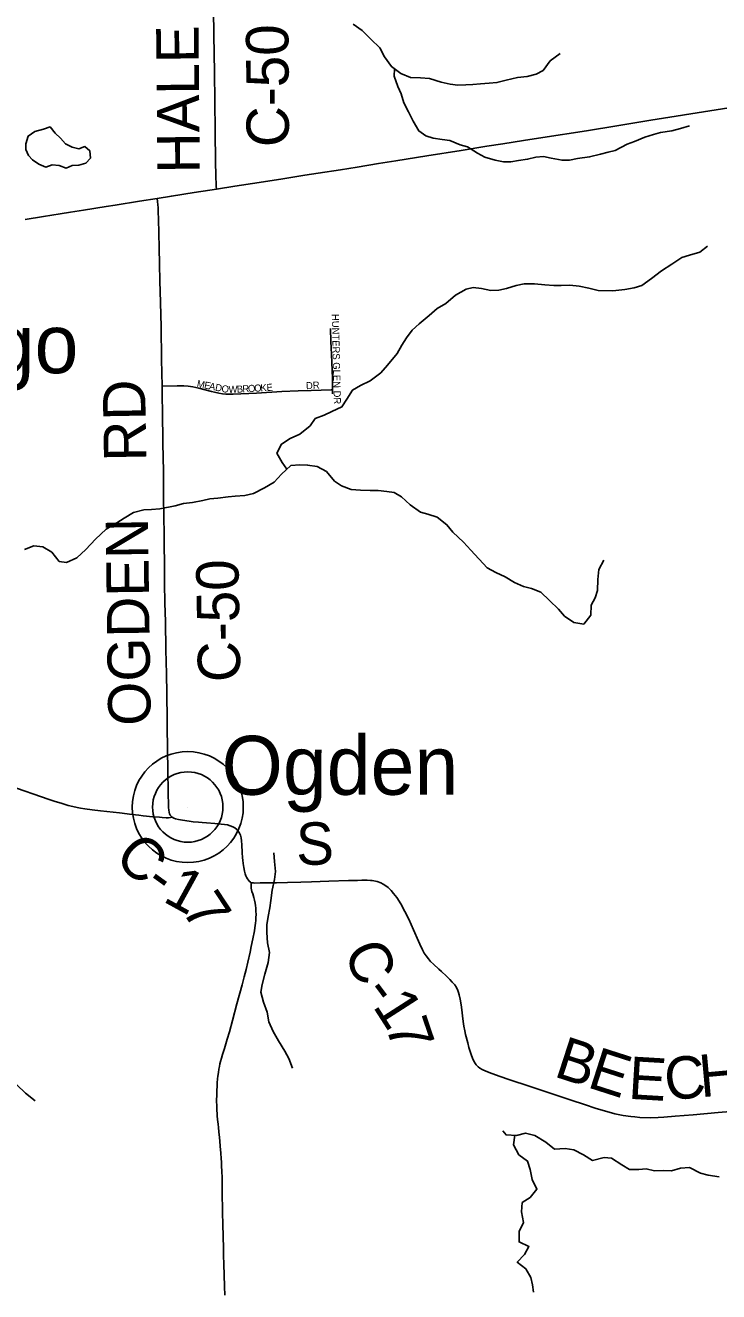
# Model space of a CAD drawing. Extents: x 1442749 to 1756758, y 235267 to 677782.
# Drawn here: x 1568709 to 1573614, y 520821 to 529782 of the extents above; entities that cross this region are included whole.
import ezdxf

# ---------------------------------------------------------------- set-up
doc = ezdxf.new("R2010")
doc.units = 0
for name, color, linetype in [('GM_X_County_Road', 7, 'Continuous'), ('GM_X_County_Road_Text', 7, 'Continuous'), ('GM_X_Minor_Lake', 7, 'Continuous'), ('GM_X_Minor_River', 7, 'Continuous'), ('GM_X_Township_Subdivision', 7, 'Continuous'), ('GM_X_Township_Subdivision_Text', 7, 'Continuous'), ('GM_X_Unincorporated', 7, 'Continuous'), ('GM_X_Unincorporated_Location', 7, 'Continuous'), ('GM_X_Unincorporated_Text', 7, 'Continuous'), ('GM_X_US_Route', 7, 'Continuous')]:
    doc.layers.add(name, color=color, linetype=linetype)

msp = doc.modelspace()

# ---------------------------------------------------------------- linework, layer by layer
at = {"layer": 'GM_X_County_Road'}
for points in [[(1570060.9, 528623.2), (1570060.2, 528644.3), (1570056.8, 528725.1), (1570054.3, 528811.6), (1570052.4, 529034.6), (1570047.6, 529451.2), (1570042.8, 529713.5), (1570039.1, 530080.8), (1570036.1, 530306.3), (1570033.3, 530469.9), (1570029.4, 530640.5), (1570029.3, 530778.2), (1570027.2, 530974.6), (1570022.7, 531144.7), (1570017.7, 531302.1), (1570015, 531675.4), (1570015.3, 531829.4), (1570013, 532068.6), (1570012, 532153.8)], [(1569676.7, 527229.4), (1569673.1, 527417.4), (1569669.4, 527647.8), (1569665.4, 527820.2), (1569661.8, 527974.3), (1569659.3, 528091.2), (1569656.4, 528208), (1569653.8, 528310.5), (1569650.9, 528410.1), (1569649.5, 528461.7), (1569648.1, 528492.1), (1569646.4, 528513.1), (1569644.4, 528535.7), (1569642, 528556.7)], [(1569747.6, 524180), (1569741.1, 524185.6), (1569734.8, 524193.2), (1569730.3, 524203.3), (1569726.8, 524214.8), (1569724.7, 524227.7), (1569722.6, 524247.1), (1569722, 524268), (1569721.5, 524289.9), (1569720.6, 524323.6), (1569719.1, 524387.3), (1569717.8, 524480.2), (1569716.8, 524545.2), (1569715.7, 524621.7), (1569714.3, 524695.1), (1569712.4, 524788.3), (1569711.5, 524867.6), (1569709.3, 525053.6), (1569707.7, 525192.8), (1569704, 525362.1), (1569699.7, 525562.5), (1569696.8, 525693.6), (1569694.7, 525834.4), (1569693.7, 525900.2), (1569690.7, 526176.6), (1569687.8, 526440.3), (1569685.7, 526627.4), (1569682.9, 526823.8), (1569679.5, 527056.5), (1569678, 527146.2), (1569677.1, 527205.4), (1569676.7, 527229.4)], [(1568647.8, 524384.7), (1568823.2, 524322.1), (1568871.1, 524305.7), (1568913, 524291.8), (1568970, 524274.6), (1569013, 524262.3), (1569045.7, 524253.9), (1569076.8, 524246.7), (1569100.3, 524241.9), (1569131, 524237.6), (1569182.4, 524231.3), (1569240.2, 524224.5), (1569374.3, 524208.6), (1569464, 524197.9), (1569513.3, 524191.9), (1569542.1, 524188.5), (1569611.4, 524181.9), (1569657.7, 524178.5), (1569678.3, 524176.7), (1569706.7, 524174.2), (1569721.1, 524174.2), (1569736.6, 524176.6), (1569747.6, 524180)], [(1569747.6, 524180), (1569759.8, 524172.4), (1569771.6, 524168.2), (1569792.5, 524162.6), (1569821.1, 524157.4), (1569869.4, 524150.1), (1569896.1, 524146.7), (1569934.8, 524142.5), (1569960.1, 524140), (1569990.4, 524137.6), (1570049.5, 524133.8), (1570094.9, 524130.2), (1570117.7, 524127.5), (1570138.9, 524123.7), (1570158.4, 524118.5), (1570176, 524111.5), (1570191.2, 524103.2), (1570204.6, 524092.3), (1570215.5, 524078.9), (1570223.8, 524065.3), (1570230.7, 524050.3), (1570235.9, 524032.9), (1570239.4, 524012), (1570240.8, 523984.2), (1570243.6, 523928.9), (1570246, 523891.4), (1570247.7, 523873.9), (1570249.8, 523852.1), (1570254, 523823.6), (1570259.2, 523797.8), (1570264.9, 523777.2), (1570269.6, 523764.7), (1570273.9, 523755.3), (1570280.8, 523741.8), (1570287, 523732.8), (1570293.4, 523725.2), (1570301.6, 523718.5), (1570307.4, 523714.4)], [(1570121.5, 520795.9), (1570119.3, 520857.7), (1570116.4, 520939.5), (1570114.1, 521013.7), (1570112.1, 521079.9), (1570110.3, 521141.5), (1570108.9, 521199.2), (1570106.3, 521311.6), (1570105.1, 521366.7), (1570102.7, 521547.1), (1570101.7, 521584.5), (1570101, 521628.9), (1570099.6, 521672.6), (1570097.5, 521711.8), (1570096.3, 521737), (1570094.7, 521764.1), (1570091.9, 521802.3), (1570088.2, 521851.2), (1570085.1, 521886.5), (1570082.7, 521912.8), (1570078.6, 521951), (1570075.2, 521982), (1570072.6, 522005.6), (1570069.3, 522038.9), (1570066.8, 522065.8), (1570065.6, 522084.9), (1570064.9, 522100.5), (1570063.2, 522134.3), (1570062.2, 522172.1), (1570063.4, 522216.5), (1570064.1, 522246.3), (1570065.2, 522273.3), (1570066.9, 522298.7), (1570069.8, 522326.7), (1570072.1, 522346.6), (1570075.6, 522372.7), (1570079.1, 522396.2), (1570082.4, 522414.3), (1570086.1, 522432.4), (1570090.2, 522449.7), (1570096.3, 522473.7), (1570103.8, 522498.2), (1570117.7, 522542.6), (1570137.2, 522607.9), (1570152.8, 522660.3), (1570174.2, 522739.5), (1570206.3, 522858.1), (1570242.8, 522992.9), (1570257.9, 523049.6), (1570270.6, 523100), (1570283.3, 523152.6), (1570299.5, 523223.7), (1570307.7, 523262.8), (1570319, 523317.4), (1570329.6, 523373.9), (1570333.4, 523395.9), (1570337.4, 523428.2), (1570339.2, 523447.4), (1570340.7, 523469.1), (1570341.2, 523489.8), (1570340.5, 523514.1), (1570339.2, 523535), (1570337.2, 523553.4), (1570334.7, 523570.4), (1570330.1, 523591.6), (1570325.4, 523610.9), (1570317.6, 523636.1), (1570312.2, 523652.1), (1570308.9, 523664.1), (1570307, 523676.6), (1570306.7, 523688), (1570306.6, 523696.2), (1570307.4, 523714.4)], [(1570307.4, 523714.4), (1570314.9, 523713.5), (1570323.8, 523713.2), (1570332.4, 523712.9), (1570370.9, 523713.2), (1570426.9, 523713.8), (1570485.2, 523714.8), (1570562.9, 523716.2), (1570657.4, 523718.7), (1570732.6, 523720.9), (1570855.7, 523725.2), (1570995.1, 523729.5), (1571059.9, 523731.2), (1571089.6, 523731.9), (1571127.5, 523731.9), (1571149.8, 523731.3), (1571162, 523730.1), (1571173.9, 523728.6), (1571197, 523722.7), (1571224.2, 523713.4), (1571240, 523705.9), (1571260.1, 523694), (1571276.3, 523680.6), (1571297.1, 523660.1), (1571314.5, 523639.6), (1571336.2, 523610), (1571364.4, 523566), (1571394.7, 523512), (1571421.9, 523456.2), (1571455.8, 523380.5), (1571490.7, 523302.5), (1571500.6, 523280.6), (1571518.5, 523239.4), (1571531.5, 523216.1), (1571543.5, 523198.2), (1571561, 523175.4), (1571576.2, 523158.4), (1571596.4, 523138.7), (1571633.5, 523104.2), (1571653.3, 523086.3), (1571688.2, 523054), (1571712.8, 523030.7), (1571729.2, 523012.4), (1571746.4, 522991.3), (1571758.5, 522973), (1571767.9, 522953.3), (1571774.2, 522938.5), (1571779.1, 522922.4), (1571785.8, 522890.6), (1571789.7, 522865.6), (1571794.2, 522833.2), (1571806.8, 522733), (1571811.8, 522699.9), (1571818.4, 522667.4), (1571823.7, 522641.6), (1571838.8, 522581), (1571847.5, 522549.3), (1571865, 522492.5), (1571877.3, 522461.6), (1571886.1, 522444.9)], [(1571886.1, 522444.9), (1571888.3, 522440.6), (1571898.6, 522425.4), (1571911.6, 522411.9), (1571924.2, 522402.1), (1571939.9, 522393), (1571966.7, 522381.5), (1572008.8, 522364.5), (1572068.8, 522343.4), (1572128.8, 522323.3), (1572281.1, 522273.3), (1572393, 522235.8), (1572569.5, 522176.5), (1572665.6, 522144.4), (1572746.6, 522118.4), (1572806.1, 522100.3), (1572879.2, 522080.6), (1572937.2, 522068.4), (1572992.6, 522060.1), (1573021.6, 522057.3), (1573054.9, 522054.6), (1573130.3, 522052.2), (1573186.2, 522053.4), (1573226.6, 522056), (1573306.8, 522062.6), (1573432.6, 522073.5), (1573609.9, 522087.8), (1573756.3, 522101.1)]]:
    msp.add_lwpolyline(points, dxfattribs=at)
at = {"layer": 'GM_X_Minor_Lake'}
for points in [[(1568775.5, 529031.2), (1568728.8, 528998.1), (1568713.7, 528944.3), (1568712.9, 528904.2), (1568732.1, 528861.8), (1568759.4, 528831.2), (1568804.8, 528800.2), (1568854.4, 528779.2), (1568898.7, 528794.3), (1568948.7, 528791.4), (1568998.3, 528772.3), (1569040.6, 528789.5), (1569088.7, 528792.6), (1569121.3, 528801.4)], [(1569121.3, 528801.4), (1569137, 528805.7), (1569169.7, 528843.1), (1569164.8, 528895.3), (1569131.4, 528924), (1569087.1, 528908.8), (1569041.3, 528919.8), (1568993.8, 528942.8), (1568958.6, 528983.5), (1568921.3, 529020.3), (1568884.2, 529063.1), (1568837.9, 529048), (1568775.5, 529031.2)]]:
    msp.add_lwpolyline(points, dxfattribs=at)
at = {"layer": 'GM_X_Minor_River'}
for points in [[(1571029.3, 529790.1), (1571092.4, 529744.8), (1571153.2, 529685.4), (1571216, 529624.1), (1571250.7, 529559.3), (1571299.3, 529490.2), (1571364.3, 529440.8), (1571433.7, 529413.4), (1571503.7, 529410), (1571567.6, 529406.8), (1571651.1, 529381.1), (1571714.8, 529365.8), (1571768.7, 529358.7), (1571824.7, 529361.6), (1571874.8, 529364.6), (1571928.9, 529367.6), (1571991, 529372.4), (1572045.1, 529377.3), (1572109.4, 529394), (1572191.8, 529412.5), (1572260, 529421.1), (1572322.3, 529435.9), (1572372.9, 529463), (1572422.3, 529532.1), (1572493.3, 529582.8)], [(1571319.9, 529474.6), (1571317.9, 529421.7), (1571344.4, 529349.1), (1571367.4, 529298.5), (1571386.1, 529234), (1571420.8, 529171.2), (1571453.4, 529104.5), (1571492, 529035.6), (1571543.3, 529000.5), (1571595, 528983.5), (1571658.8, 528974.2), (1571712.7, 528967.1), (1571784.1, 528937.7), (1571837.8, 528922.6), (1571906.9, 528877.1), (1571960.3, 528850), (1572031.9, 528828.6), (1572091.7, 528817.4), (1572143.7, 528816.3), (1572197.9, 528825.3), (1572262, 528834), (1572320.3, 528848.9), (1572374.5, 528853.8), (1572428.2, 528842.8), (1572505.9, 528827.2), (1572558, 528828.2), (1572616.2, 528839), (1572700.5, 528851.4), (1572776.8, 528869.9), (1572831.2, 528884.9), (1572881.4, 528895.9), (1572966.3, 528940.3), (1573018.7, 528959.3), (1573091.3, 528989.9), (1573151.7, 529008.8), (1573202, 529023.8), (1573282.3, 529036.3), (1573342.7, 529053.1), (1573407, 529069.9)], [(1570559.2, 526641.3), (1570526.1, 526688.4), (1570489.5, 526755.2), (1570520.8, 526818.7), (1570583.6, 526857.5), (1570652.2, 526888.2), (1570723.4, 526948.9), (1570760.5, 527000.3), (1570823, 527023.1), (1570877.5, 527050.1), (1570948.2, 527082.8), (1570983.3, 527136.2), (1571022.6, 527201.5), (1571079.3, 527234.4), (1571148, 527267.2), (1571223.1, 527323.8), (1571272.2, 527376.9), (1571339.9, 527459.7), (1571373.1, 527519.2), (1571406.2, 527570.6), (1571445.3, 527625.9), (1571496.2, 527671), (1571565.4, 527727.8), (1571622.5, 527778.7), (1571683.2, 527813.6), (1571752.4, 527872.3), (1571827.3, 527914.9), (1571877.5, 527926), (1571935.4, 527920.8), (1572003.1, 527905.4), (1572059.2, 527908.3), (1572113.4, 527919.3), (1572181.8, 527940), (1572238.1, 527952.9), (1572310.1, 527953.5), (1572384, 527946), (1572447.9, 527940.7), (1572499.9, 527941.7), (1572562, 527944.5), (1572625.8, 527937.2), (1572695.5, 527921.8), (1572761.2, 527906.5), (1572865.2, 527904.4), (1572949.4, 527912.8), (1573015.7, 527925.5), (1573070, 527940.4), (1573139, 527991.2), (1573208.1, 528045.9), (1573283.1, 528092.5), (1573352.1, 528139.2), (1573408.4, 528156.2), (1573480.8, 528176.8), (1573535.7, 528219.8)], [(1568703.3, 526073.2), (1568769.8, 526098), (1568833.7, 526092.7), (1568896.9, 526053.4), (1568949.6, 525988.2), (1569001.5, 525981.2), (1569074.1, 526013.8), (1569137.3, 526072.7), (1569206.8, 526145.4), (1569280.3, 526216.1), (1569357.2, 526260.7), (1569407.9, 526293.7), (1569474.7, 526334.5), (1569547.1, 526353.1), (1569601.2, 526356), (1569661.3, 526360.8), (1569769.8, 526382.7), (1569828.1, 526397.6), (1569892.3, 526406.4), (1569964.6, 526420.9), (1570014.8, 526432), (1570070.9, 526436.9), (1570143.1, 526445.5), (1570193.2, 526450.5), (1570261.3, 526455.2), (1570323.6, 526469.9), (1570400.4, 526508.5), (1570469.3, 526549.2), (1570520.4, 526606.3), (1570587.7, 526667.1), (1570651.8, 526671.8), (1570705.8, 526670.8), (1570773.6, 526659.4), (1570838.8, 526624.1), (1570895.5, 526556.8), (1570946.8, 526523.7), (1571014.3, 526496.4), (1571080.2, 526493), (1571148.2, 526489.7), (1571204.2, 526490.6), (1571266.1, 526483.4), (1571317.9, 526476.3), (1571369.3, 526445.2), (1571432.1, 526387.9), (1571505.1, 526336.4), (1571556.8, 526323.3), (1571622.4, 526302), (1571691.3, 526248.5), (1571734.3, 526195.6), (1571808.9, 526126), (1571861.7, 526068.8), (1571975.2, 525942.3), (1572036.5, 525909.1), (1572103.9, 525879.7), (1572169.1, 525840.3), (1572232.5, 525811)], [(1572232.5, 525811), (1572290.3, 525797.8), (1572355.7, 525770.5), (1572416.5, 525711.2), (1572481.3, 525651.8), (1572524.3, 525600.8), (1572589.4, 525555.5), (1572659.2, 525544.1), (1572710.5, 525607.2), (1572711.9, 525679.3), (1572741, 525730.8), (1572756, 525782.6), (1572759.6, 525860.7), (1572765, 525930.7), (1572800.4, 525998.1)], [(1570466.3, 523926.7), (1570472.6, 523864.2), (1570479.2, 523793.9), (1570472, 523738), (1570456.5, 523662.1), (1570445, 523590.2), (1570437.9, 523536.3), (1570426.7, 523476.4), (1570417.5, 523416.5), (1570418.4, 523362.4), (1570422.9, 523290.1), (1570437.5, 523221.7), (1570426, 523149.8), (1570402.4, 523068.1), (1570384.9, 522994.4), (1570375.7, 522940.4), (1570394.3, 522870), (1570418.9, 522799.3), (1570431.5, 522731), (1570462.1, 522662.2), (1570500.7, 522595.4), (1570545.2, 522522.3), (1570572.2, 522471.7), (1570598.8, 522403.1)], [(1568650.1, 522285.4), (1568710.9, 522226.1), (1568779.8, 522170.6)], [(1572086, 521958.9), (1572109.4, 521930.4), (1572183.4, 521926.9), (1572247.7, 521941.6), (1572313.4, 521926.3), (1572390.4, 521878.7), (1572453.4, 521829.4), (1572527.5, 521833.9), (1572589.4, 521824.7), (1572658.6, 521789.3), (1572721.9, 521749.9), (1572804.3, 521770.3), (1572856.2, 521765.3), (1572929.2, 521717.8), (1572982.6, 521686.7), (1573048.6, 521685.4), (1573100.7, 521690.3), (1573160.4, 521677.1), (1573222.5, 521677.9), (1573280.4, 521676.8), (1573342.8, 521695.6), (1573407, 521700.3), (1573484.1, 521658.7), (1573539.9, 521645.6), (1573617.6, 521634)], [(1572171.4, 521927.5), (1572162, 521861.2), (1572200.6, 521790.3), (1572261.7, 521745), (1572280.5, 521686.6), (1572295, 521614.1), (1572327.6, 521547.4), (1572280.4, 521488.2), (1572223.7, 521451.3), (1572218.3, 521385.3), (1572232.8, 521310.8), (1572201.5, 521247.3), (1572202, 521173.2), (1572271.3, 521139.8), (1572240.2, 521084.3), (1572189, 521029.2), (1572250.1, 520981.9), (1572284.8, 520921.1), (1572297.8, 520868.8), (1572304.7, 520816.6)]]:
    msp.add_lwpolyline(points, dxfattribs=at)
at = {"layer": 'GM_X_Township_Subdivision'}
for points in [[(1570882.3, 527203.2), (1570881.2, 527284.1), (1570874.5, 527455.2), (1570871.1, 527545), (1570867.1, 527636.6)], [(1569676.7, 527229.4), (1569782.4, 527232), (1569811.6, 527232.1), (1569830.4, 527231.1), (1569862.1, 527228.3), (1569894.4, 527223.8), (1569936.4, 527214.8), (1570027.3, 527190.5), (1570047.5, 527185.5), (1570078.8, 527179.7), (1570104.1, 527175.7), (1570127, 527173.1), (1570154.3, 527171.9), (1570179.8, 527171.5), (1570343.6, 527179.8), (1570524, 527190.3), (1570638.9, 527195), (1570731.3, 527198.1), (1570871.7, 527202.8), (1570882.3, 527203.2)], [(1570882.7, 527173.9), (1570882.3, 527203.2)]]:
    msp.add_lwpolyline(points, dxfattribs=at)
at = {"layer": 'GM_X_Unincorporated'}
for radius in [392.8, 249]:
    msp.add_circle((1569858.4, 524250.4), radius, dxfattribs=at)
at = {"layer": 'GM_X_Unincorporated_Location'}
msp.add_line((1569858.4, 524250.4), (1569858.4, 524250.4), dxfattribs=at)
at = {"layer": 'GM_X_US_Route'}
msp.add_lwpolyline([(1568709.1, 528409.2), (1568838.3, 528429.1), (1568955.2, 528448.4), (1569029.2, 528460.2), (1569120.7, 528474.9), (1569280.5, 528499.4), (1569344.2, 528509.2), (1569517.9, 528537.5), (1569642, 528556.7), (1569742.8, 528573.6), (1569903.9, 528599), (1570015.1, 528616.1), (1570060.9, 528623.2), (1570191.8, 528643.3), (1570362.8, 528669.9), (1570531.3, 528696.2), (1570687.5, 528720.9), (1570781.5, 528735.7), (1570937.9, 528760.5), (1571056.8, 528779.4), (1571208.5, 528803.7), (1571329, 528823.1), (1571549.4, 528858.5), (1571792.9, 528897.6), (1571973, 528926.5), (1572087, 528944.5), (1572233.5, 528967.6), (1572368.8, 528988.7), (1572678.9, 529036.2), (1572893.1, 529071.2), (1573134.6, 529110.1), (1573595.8, 529183.8), (1573896.3, 529231.6)], dxfattribs=at)

# ---------------------------------------------------------------- texts
at = {"layer": 'GM_X_County_Road_Text'}
for s, rotation, p in [('HALE', 90.51652, (1569943.7, 528735.4)), ('C-50', 90.34356, (1570574.8, 528921.1)), ('RD', 90.99678, (1569566.1, 526698.3)), ('OGDEN', 90.7766, (1569596.8, 524827.4)), ('C-50', 91.02215, (1570231.5, 525136.8)), ('S', 1.18795, (1570627.2, 523839.6)), ('C', 316.13018, (1569327.3, 523881.3)), ('1', 331.18771, (1569673.9, 523587.3)), ('-', 324.07906, (1569539.8, 523681.4)), ('7', 303.34152, (1569807.8, 523524.2)), ('C', 292.77299, (1570957.8, 523232.2)), ('-', 306.56667, (1571092.2, 522936.6)), ('1', 302.72804, (1571162.5, 522842)), ('7', 288.59211, (1571254, 522704.1)), ('B', 342.03407, (1572439.9, 522346.6)), ('E', 342.17928, (1572675.1, 522270.4)), ('E', 356.61541, (1572969.6, 522186.5)), ('C', 5.19657, (1573242.7, 522174)), ('H', 5.17975, (1573488, 522196.3))]:
    msp.add_text(s, height=300, rotation=rotation, dxfattribs=at).set_placement(p)
at = {"layer": 'GM_X_Township_Subdivision_Text'}
for s, rotation, p in [('HUNTERS GLEN DR', 271.34202, (1570877, 527739.1)), ('M', 348.44717, (1569919.3, 527224.3)), ('E', 348.44626, (1569971.1, 527213.7)), ('A', 348.45486, (1570005.6, 527206.7)), ('D', 348.4243, (1570048.6, 527197.9)), ('O', 350.77348, (1570094, 527188.7)), ('W', 1.16266, (1570147.3, 527180.9)), ('B', 3.15264, (1570206.3, 527182.2)), ('R', 3.30075, (1570246, 527184.4)), ('O', 3.31462, (1570285.6, 527186.6)), ('O', 3.32411, (1570329.5, 527189.2)), ('K', 3.2851, (1570373.4, 527191.7)), ('E', 3.3298, (1570417.3, 527194.3)), ('DR', 3.01128, (1570695.5, 527207))]:
    msp.add_text(s, height=50, rotation=rotation, dxfattribs=at).set_placement(p)
at = {"layer": 'GM_X_Unincorporated_Text'}
for s, p in [('Sligo', (1567844.8, 527320.5)), ('Ogden', (1570097.6, 524337.3))]:
    msp.add_text(s, height=417, rotation=0.00001, dxfattribs=at).set_placement(p)

doc.saveas('drawing.dxf')
